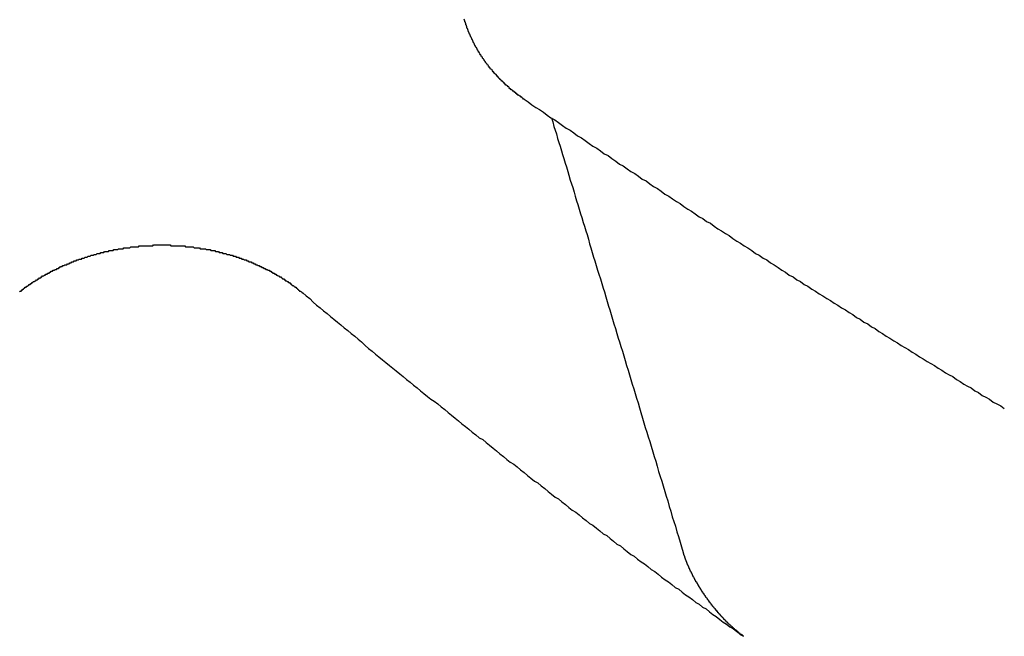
# Model space of a CAD drawing. Extents: x 1107 to 4046, y 937 to 3355.
# Tile 573 of 656: x 2183.443 to 2184.49, y 2684.057 to 2684.713. Entities that reach past the tile are written whole.
import ezdxf

# ---------------------------------------------------------------- set-up
doc = ezdxf.new("R2010")
doc.units = 0
doc.layers.add('KF_VIDA_L___C_REAR', color=7, linetype='CONTINUOUS')

# ---------------------------------------------------------------- blocks, each defined once
blk = doc.blocks.new('KF_VIDA_L___C_REAR')
at = {"layer": 'KF_VIDA_L___C_REAR'}
for points in [[(-2.99973, 995.415, 0), (-3.00042, 995.415, 0), (-3.0011, 995.416, 0), (-3.00178, 995.416, 0), (-3.00245, 995.417, 0), (-3.00313, 995.417, 0), (-3.0038, 995.418, 0), (-3.00448, 995.418, 0), (-3.00515, 995.419, 0), (-3.00582, 995.419, 0), (-3.00648, 995.42, 0), (-3.00715, 995.42, 0), (-3.00781, 995.421, 0), (-3.00847, 995.421, 0), (-3.00913, 995.422, 0), (-3.00978, 995.422, 0), (-3.01044, 995.423, 0), (-3.01109, 995.423, 0), (-3.01174, 995.424, 0), (-3.01239, 995.424, 0), (-3.01303, 995.425, 0), (-3.01367, 995.425, 0), (-3.01431, 995.426, 0), (-3.01495, 995.426, 0), (-3.01559, 995.427, 0), (-3.01622, 995.428, 0), (-3.01685, 995.428, 0), (-3.01748, 995.429, 0), (-3.0181, 995.429, 0), (-3.01873, 995.43, 0), (-3.01935, 995.43, 0), (-3.01996, 995.431, 0), (-3.02058, 995.432, 0), (-3.02119, 995.432, 0), (-3.0218, 995.433, 0), (-3.02241, 995.433, 0), (-3.02301, 995.434, 0), (-3.02361, 995.434, 0), (-3.02421, 995.435, 0), (-3.02481, 995.436, 0), (-3.0254, 995.436, 0), (-3.02599, 995.437, 0), (-3.02658, 995.437, 0), (-3.02716, 995.438, 0), (-3.02774, 995.439, 0), (-3.02832, 995.439, 0), (-3.02889, 995.44, 0), (-3.02946, 995.441, 0), (-3.03003, 995.441, 0), (-3.0306, 995.442, 0), (-3.03116, 995.442, 0), (-3.03172, 995.443, 0), (-3.03227, 995.444, 0), (-3.03283, 995.444, 0), (-3.03337, 995.445, 0), (-3.03392, 995.446, 0), (-3.03446, 995.446, 0), (-3.035, 995.447, 0), (-3.03554, 995.447, 0), (-3.03607, 995.448, 0), (-3.0366, 995.449, 0), (-3.03712, 995.449, 0), (-3.03764, 995.45, 0), (-3.03816, 995.451, 0), (-3.03867, 995.451, 0), (-3.03918, 995.452, 0), (-3.03969, 995.453, 0), (-3.04019, 995.453, 0), (-3.04069, 995.454, 0), (-3.04119, 995.455, 0), (-3.04168, 995.455, 0), (-3.04216, 995.456, 0), (-3.04265, 995.457, 0), (-3.04313, 995.458, 0), (-3.0436, 995.458, 0), (-3.04408, 995.459, 0), (-3.04454, 995.46, 0), (-3.04501, 995.46, 0), (-3.04547, 995.461, 0), (-3.04592, 995.462, 0), (-3.04638, 995.462, 0), (-3.04682, 995.463, 0), (-3.04727, 995.464, 0), (-3.0477, 995.465, 0), (-3.04814, 995.465, 0), (-3.04857, 995.466, 0), (-3.049, 995.467, 0), (-3.04942, 995.467, 0), (-3.04984, 995.468, 0), (-3.05025, 995.469, 0), (-3.05066, 995.47, 0), (-3.05106, 995.47, 0), (-3.05146, 995.471, 0), (-3.05186, 995.472, 0), (-3.05225, 995.472, 0), (-3.05264, 995.473, 0), (-3.05302, 995.474, 0), (-3.0534, 995.475, 0), (-3.05378, 995.475, 0), (-3.05415, 995.476, 0), (-3.05451, 995.477, 0), (-3.05487, 995.478, 0), (-3.05523, 995.478, 0), (-3.05558, 995.479, 0), (-3.05593, 995.48, 0), (-3.05628, 995.481, 0), (-3.05662, 995.481, 0), (-3.05695, 995.482, 0), (-3.05728, 995.483, 0), (-3.05761, 995.484, 0), (-3.05793, 995.484, 0), (-3.05825, 995.485, 0), (-3.05857, 995.486, 0), (-3.05887, 995.487, 0), (-3.05918, 995.487, 0), (-3.05948, 995.488, 0), (-3.05978, 995.489, 0), (-3.06007, 995.49, 0), (-3.06036, 995.49, 0), (-3.06064, 995.491, 0), (-3.06092, 995.492, 0), (-3.0612, 995.493, 0), (-3.06147, 995.494, 0), (-3.06173, 995.494, 0), (-3.06199, 995.495, 0), (-3.06225, 995.496, 0), (-3.0625, 995.497, 0), (-3.06275, 995.497, 0), (-3.063, 995.498, 0), (-3.06324, 995.499, 0), (-3.06347, 995.5, 0)], [(-2.99973, 995.415, 0), (-2.99567, 995.412, 0), (-2.99161, 995.409, 0), (-2.98755, 995.406, 0), (-2.98349, 995.404, 0), (-2.97943, 995.401, 0), (-2.97538, 995.398, 0), (-2.97132, 995.395, 0), (-2.96727, 995.393, 0), (-2.96321, 995.39, 0), (-2.95916, 995.387, 0), (-2.95511, 995.384, 0), (-2.95106, 995.382, 0), (-2.94701, 995.379, 0), (-2.94296, 995.376, 0), (-2.93891, 995.374, 0), (-2.93486, 995.371, 0), (-2.93082, 995.368, 0), (-2.92677, 995.365, 0), (-2.92273, 995.363, 0), (-2.91869, 995.36, 0), (-2.91465, 995.357, 0), (-2.91061, 995.355, 0), (-2.90657, 995.352, 0), (-2.90253, 995.349, 0), (-2.89849, 995.346, 0), (-2.89446, 995.344, 0), (-2.89042, 995.341, 0), (-2.88639, 995.338, 0), (-2.88236, 995.336, 0), (-2.87832, 995.333, 0), (-2.87429, 995.33, 0), (-2.87026, 995.328, 0), (-2.86624, 995.325, 0), (-2.86221, 995.322, 0), (-2.85818, 995.32, 0), (-2.85416, 995.317, 0), (-2.85014, 995.314, 0), (-2.84611, 995.312, 0), (-2.84209, 995.309, 0), (-2.83807, 995.306, 0), (-2.83405, 995.304, 0), (-2.83004, 995.301, 0), (-2.82602, 995.298, 0), (-2.822, 995.296, 0), (-2.81799, 995.293, 0), (-2.81398, 995.29, 0), (-2.80997, 995.288, 0), (-2.80596, 995.285, 0), (-2.80195, 995.283, 0), (-2.79794, 995.28, 0), (-2.79393, 995.277, 0), (-2.78993, 995.275, 0), (-2.78592, 995.272, 0), (-2.78192, 995.27, 0), (-2.77792, 995.267, 0), (-2.77392, 995.264, 0), (-2.76992, 995.262, 0), (-2.76592, 995.259, 0), (-2.76192, 995.257, 0), (-2.75793, 995.254, 0), (-2.75393, 995.251, 0), (-2.74994, 995.249, 0), (-2.74595, 995.246, 0), (-2.74196, 995.244, 0), (-2.73797, 995.241, 0), (-2.73398, 995.239, 0), (-2.72999, 995.236, 0), (-2.72601, 995.233, 0), (-2.72203, 995.231, 0), (-2.71804, 995.228, 0), (-2.71406, 995.226, 0), (-2.71008, 995.223, 0), (-2.7061, 995.221, 0), (-2.70213, 995.218, 0), (-2.69815, 995.216, 0), (-2.69417, 995.213, 0), (-2.6902, 995.211, 0), (-2.68623, 995.208, 0), (-2.68226, 995.206, 0), (-2.67829, 995.203, 0), (-2.67432, 995.201, 0), (-2.67036, 995.198, 0), (-2.66639, 995.196, 0), (-2.66243, 995.193, 0), (-2.65846, 995.191, 0), (-2.6545, 995.188, 0), (-2.65054, 995.186, 0), (-2.64659, 995.183, 0), (-2.64263, 995.181, 0), (-2.63867, 995.178, 0), (-2.63472, 995.176, 0), (-2.63077, 995.173, 0), (-2.62682, 995.171, 0), (-2.62287, 995.168, 0), (-2.61892, 995.166, 0), (-2.61497, 995.163, 0), (-2.61103, 995.161, 0), (-2.60708, 995.158, 0), (-2.60314, 995.156, 0), (-2.5992, 995.153, 0), (-2.59526, 995.151, 0), (-2.59132, 995.149, 0), (-2.58739, 995.146, 0), (-2.58345, 995.144, 0), (-2.57952, 995.141, 0), (-2.57559, 995.139, 0), (-2.57165, 995.136, 0), (-2.56773, 995.134, 0), (-2.5638, 995.132, 0), (-2.55987, 995.129, 0), (-2.55595, 995.127, 0), (-2.55202, 995.124, 0), (-2.5481, 995.122, 0), (-2.54418, 995.12, 0), (-2.54026, 995.117, 0), (-2.53635, 995.115, 0), (-2.53243, 995.112, 0), (-2.52852, 995.11, 0), (-2.52461, 995.108, 0), (-2.5207, 995.105, 0), (-2.51679, 995.103, 0), (-2.51288, 995.1, 0), (-2.50897, 995.098, 0), (-2.50507, 995.096, 0), (-2.50116, 995.093, 0), (-2.49726, 995.091, 0), (-2.49336, 995.089, 0), (-2.48947, 995.086, 0)], [(-2.97081, 995.395, 0), (-2.9695, 995.391, 0), (-2.96819, 995.386, 0), (-2.96688, 995.382, 0), (-2.96557, 995.378, 0), (-2.96425, 995.373, 0), (-2.96293, 995.369, 0), (-2.9616, 995.365, 0), (-2.96027, 995.36, 0), (-2.95894, 995.356, 0), (-2.95761, 995.352, 0), (-2.95627, 995.347, 0), (-2.95493, 995.343, 0), (-2.95358, 995.338, 0), (-2.95224, 995.334, 0), (-2.95089, 995.329, 0), (-2.94953, 995.325, 0), (-2.94817, 995.321, 0), (-2.94681, 995.316, 0), (-2.94545, 995.312, 0), (-2.94408, 995.307, 0), (-2.94271, 995.303, 0), (-2.94133, 995.298, 0), (-2.93996, 995.293, 0), (-2.93857, 995.289, 0), (-2.93719, 995.284, 0), (-2.9358, 995.28, 0), (-2.93441, 995.275, 0), (-2.93301, 995.271, 0), (-2.93161, 995.266, 0), (-2.93021, 995.261, 0), (-2.9288, 995.257, 0), (-2.9274, 995.252, 0), (-2.92598, 995.247, 0), (-2.92457, 995.243, 0), (-2.92314, 995.238, 0), (-2.92172, 995.233, 0), (-2.92029, 995.229, 0), (-2.91886, 995.224, 0), (-2.91743, 995.219, 0), (-2.91599, 995.214, 0), (-2.91455, 995.21, 0), (-2.9131, 995.205, 0), (-2.91165, 995.2, 0), (-2.9102, 995.195, 0), (-2.90874, 995.191, 0), (-2.90728, 995.186, 0), (-2.90582, 995.181, 0), (-2.90435, 995.176, 0), (-2.90287, 995.171, 0), (-2.9014, 995.166, 0), (-2.89992, 995.161, 0), (-2.89844, 995.157, 0), (-2.89695, 995.152, 0), (-2.89546, 995.147, 0), (-2.89396, 995.142, 0), (-2.89246, 995.137, 0), (-2.89096, 995.132, 0), (-2.88945, 995.127, 0), (-2.88794, 995.122, 0), (-2.88643, 995.117, 0), (-2.88491, 995.112, 0), (-2.88339, 995.107, 0), (-2.88186, 995.102, 0), (-2.88033, 995.097, 0), (-2.87879, 995.092, 0), (-2.87725, 995.087, 0), (-2.87571, 995.082, 0), (-2.87416, 995.076, 0), (-2.87261, 995.071, 0), (-2.87106, 995.066, 0), (-2.8695, 995.061, 0), (-2.86793, 995.056, 0), (-2.86637, 995.051, 0), (-2.8648, 995.046, 0), (-2.86322, 995.04, 0), (-2.86164, 995.035, 0), (-2.86005, 995.03, 0), (-2.85847, 995.025, 0), (-2.85687, 995.019, 0), (-2.85527, 995.014, 0), (-2.85367, 995.009, 0), (-2.85207, 995.004, 0), (-2.85046, 994.998, 0), (-2.84884, 994.993, 0), (-2.84722, 994.988, 0), (-2.8456, 994.982, 0), (-2.84397, 994.977, 0), (-2.84234, 994.971, 0), (-2.8407, 994.966, 0), (-2.83906, 994.961, 0), (-2.83742, 994.955, 0), (-2.83576, 994.95, 0), (-2.83411, 994.944, 0), (-2.83245, 994.939, 0), (-2.83079, 994.933, 0)], [(-3.53621, 995.21, 0), (-3.53563, 995.211, 0), (-3.53505, 995.211, 0), (-3.53447, 995.211, 0), (-3.53388, 995.212, 0), (-3.53329, 995.212, 0), (-3.5327, 995.213, 0), (-3.5321, 995.213, 0), (-3.5315, 995.214, 0), (-3.5309, 995.214, 0), (-3.5303, 995.215, 0), (-3.52969, 995.215, 0), (-3.52908, 995.215, 0), (-3.52847, 995.216, 0), (-3.52785, 995.216, 0), (-3.52723, 995.217, 0), (-3.52661, 995.217, 0), (-3.52599, 995.218, 0), (-3.52536, 995.218, 0), (-3.52474, 995.218, 0), (-3.5241, 995.219, 0), (-3.52347, 995.219, 0), (-3.52283, 995.22, 0), (-3.52219, 995.22, 0), (-3.52155, 995.221, 0), (-3.52091, 995.221, 0), (-3.52026, 995.221, 0), (-3.51961, 995.222, 0), (-3.51896, 995.222, 0), (-3.51831, 995.223, 0), (-3.51765, 995.223, 0), (-3.51699, 995.223, 0), (-3.51633, 995.224, 0), (-3.51567, 995.224, 0), (-3.515, 995.225, 0), (-3.51433, 995.225, 0), (-3.51366, 995.225, 0), (-3.51299, 995.226, 0), (-3.51231, 995.226, 0), (-3.51163, 995.227, 0), (-3.51095, 995.227, 0), (-3.51027, 995.227, 0), (-3.50958, 995.228, 0), (-3.5089, 995.228, 0), (-3.50821, 995.229, 0), (-3.50752, 995.229, 0), (-3.50682, 995.229, 0), (-3.50613, 995.23, 0), (-3.50543, 995.23, 0), (-3.50473, 995.23, 0), (-3.50403, 995.231, 0), (-3.50332, 995.231, 0), (-3.50261, 995.232, 0), (-3.50191, 995.232, 0), (-3.5012, 995.232, 0), (-3.50048, 995.233, 0), (-3.49977, 995.233, 0), (-3.49905, 995.233, 0), (-3.49833, 995.234, 0), (-3.49761, 995.234, 0), (-3.49689, 995.234, 0), (-3.49616, 995.235, 0), (-3.49544, 995.235, 0), (-3.49471, 995.235, 0), (-3.49398, 995.236, 0), (-3.49325, 995.236, 0), (-3.49251, 995.237, 0), (-3.49177, 995.237, 0), (-3.49104, 995.237, 0), (-3.4903, 995.238, 0), (-3.48956, 995.238, 0), (-3.48881, 995.238, 0), (-3.48807, 995.239, 0), (-3.48732, 995.239, 0), (-3.48657, 995.239, 0), (-3.48582, 995.239, 0), (-3.48507, 995.24, 0), (-3.48432, 995.24, 0), (-3.48356, 995.24, 0), (-3.4828, 995.241, 0), (-3.48205, 995.241, 0), (-3.48129, 995.241, 0), (-3.48052, 995.242, 0), (-3.47976, 995.242, 0), (-3.479, 995.242, 0), (-3.47823, 995.243, 0), (-3.47746, 995.243, 0), (-3.47669, 995.243, 0), (-3.47592, 995.243, 0), (-3.47515, 995.244, 0), (-3.47437, 995.244, 0), (-3.4736, 995.244, 0), (-3.47282, 995.245, 0), (-3.47204, 995.245, 0), (-3.47126, 995.245, 0), (-3.47048, 995.245, 0), (-3.4697, 995.246, 0), (-3.46892, 995.246, 0), (-3.46813, 995.246, 0), (-3.46735, 995.246, 0), (-3.46656, 995.247, 0), (-3.46577, 995.247, 0), (-3.46498, 995.247, 0), (-3.46419, 995.247, 0), (-3.4634, 995.248, 0), (-3.4626, 995.248, 0), (-3.46181, 995.248, 0), (-3.46101, 995.248, 0), (-3.46022, 995.249, 0), (-3.45942, 995.249, 0), (-3.45862, 995.249, 0), (-3.45782, 995.249, 0), (-3.45702, 995.25, 0), (-3.45622, 995.25, 0), (-3.45542, 995.25, 0), (-3.45461, 995.25, 0), (-3.45381, 995.251, 0), (-3.453, 995.251, 0), (-3.4522, 995.251, 0), (-3.45139, 995.251, 0), (-3.45059, 995.251, 0), (-3.44978, 995.252, 0), (-3.44897, 995.252, 0), (-3.44816, 995.252, 0), (-3.44735, 995.252, 0), (-3.44654, 995.252, 0), (-3.44573, 995.253, 0), (-3.44492, 995.253, 0), (-3.4441, 995.253, 0), (-3.44329, 995.253, 0), (-3.44248, 995.253, 0), (-3.44166, 995.253, 0), (-3.44085, 995.254, 0), (-3.44004, 995.254, 0), (-3.43922, 995.254, 0), (-3.4384, 995.254, 0), (-3.43759, 995.254, 0), (-3.43677, 995.254, 0), (-3.43596, 995.255, 0), (-3.43514, 995.255, 0), (-3.43432, 995.255, 0), (-3.43351, 995.255, 0), (-3.43269, 995.255, 0), (-3.43187, 995.255, 0), (-3.43105, 995.256, 0), (-3.43024, 995.256, 0), (-3.42942, 995.256, 0), (-3.4286, 995.256, 0), (-3.42778, 995.256, 0), (-3.42696, 995.256, 0), (-3.42615, 995.256, 0), (-3.42533, 995.257, 0), (-3.42451, 995.257, 0), (-3.42369, 995.257, 0), (-3.42287, 995.257, 0), (-3.42206, 995.257, 0), (-3.42124, 995.257, 0), (-3.42042, 995.257, 0), (-3.41961, 995.257, 0), (-3.41879, 995.257, 0), (-3.41797, 995.258, 0), (-3.41716, 995.258, 0), (-3.41634, 995.258, 0), (-3.41552, 995.258, 0), (-3.41471, 995.258, 0), (-3.41389, 995.258, 0), (-3.41308, 995.258, 0), (-3.41226, 995.258, 0), (-3.41145, 995.258, 0), (-3.41064, 995.258, 0), (-3.40983, 995.258, 0), (-3.40901, 995.259, 0), (-3.4082, 995.259, 0), (-3.40739, 995.259, 0), (-3.40658, 995.259, 0), (-3.40577, 995.259, 0), (-3.40496, 995.259, 0), (-3.40415, 995.259, 0), (-3.40334, 995.259, 0), (-3.40254, 995.259, 0), (-3.40173, 995.259, 0), (-3.40093, 995.259, 0), (-3.40012, 995.259, 0), (-3.39932, 995.259, 0), (-3.39851, 995.259, 0), (-3.39771, 995.259, 0), (-3.39691, 995.259, 0), (-3.39611, 995.259, 0), (-3.39531, 995.259, 0), (-3.39451, 995.259, 0), (-3.39371, 995.26, 0), (-3.39292, 995.26, 0), (-3.39212, 995.26, 0), (-3.39133, 995.26, 0), (-3.39053, 995.26, 0), (-3.38973, 995.26, 0), (-3.38893, 995.26, 0), (-3.38813, 995.26, 0), (-3.38733, 995.26, 0), (-3.38653, 995.26, 0), (-3.38573, 995.26, 0), (-3.38493, 995.26, 0), (-3.38412, 995.26, 0), (-3.38332, 995.26, 0), (-3.38251, 995.26, 0), (-3.3817, 995.26, 0), (-3.3809, 995.26, 0), (-3.38009, 995.26, 0), (-3.37928, 995.26, 0), (-3.37847, 995.26, 0), (-3.37766, 995.26, 0), (-3.37685, 995.26, 0), (-3.37604, 995.26, 0), (-3.37522, 995.259, 0), (-3.37441, 995.259, 0), (-3.3736, 995.259, 0), (-3.37279, 995.259, 0), (-3.37197, 995.259, 0), (-3.37116, 995.259, 0), (-3.37034, 995.259, 0), (-3.36953, 995.259, 0), (-3.36871, 995.259, 0), (-3.36789, 995.259, 0), (-3.36708, 995.259, 0), (-3.36626, 995.259, 0), (-3.36544, 995.259, 0), (-3.36463, 995.259, 0), (-3.36381, 995.259, 0), (-3.36299, 995.259, 0), (-3.36217, 995.259, 0), (-3.36135, 995.259, 0), (-3.36054, 995.259, 0), (-3.35972, 995.258, 0), (-3.3589, 995.258, 0), (-3.35808, 995.258, 0), (-3.35726, 995.258, 0), (-3.35644, 995.258, 0), (-3.35562, 995.258, 0), (-3.35481, 995.258, 0), (-3.35399, 995.258, 0), (-3.35317, 995.258, 0), (-3.35235, 995.258, 0), (-3.35153, 995.258, 0), (-3.35071, 995.257, 0), (-3.3499, 995.257, 0), (-3.34908, 995.257, 0), (-3.34826, 995.257, 0), (-3.34744, 995.257, 0), (-3.34663, 995.257, 0), (-3.34581, 995.257, 0), (-3.34499, 995.257, 0), (-3.34418, 995.256, 0), (-3.34336, 995.256, 0), (-3.34255, 995.256, 0), (-3.34173, 995.256, 0), (-3.34092, 995.256, 0), (-3.3401, 995.256, 0), (-3.33929, 995.256, 0), (-3.33848, 995.256, 0), (-3.33767, 995.255, 0), (-3.33685, 995.255, 0), (-3.33604, 995.255, 0), (-3.33523, 995.255, 0), (-3.33442, 995.255, 0), (-3.33361, 995.255, 0), (-3.33281, 995.254, 0), (-3.332, 995.254, 0), (-3.33119, 995.254, 0), (-3.33038, 995.254, 0), (-3.32958, 995.254, 0), (-3.32877, 995.254, 0), (-3.32797, 995.253, 0), (-3.32717, 995.253, 0), (-3.32637, 995.253, 0), (-3.32556, 995.253, 0), (-3.32476, 995.253, 0), (-3.32396, 995.252, 0), (-3.32317, 995.252, 0), (-3.32237, 995.252, 0), (-3.32157, 995.252, 0), (-3.32078, 995.252, 0), (-3.31998, 995.251, 0), (-3.31919, 995.251, 0), (-3.3184, 995.251, 0), (-3.31761, 995.251, 0), (-3.31682, 995.251, 0), (-3.31603, 995.25, 0), (-3.31524, 995.25, 0), (-3.31446, 995.25, 0), (-3.31367, 995.25, 0), (-3.31289, 995.25, 0), (-3.31211, 995.249, 0), (-3.31133, 995.249, 0), (-3.31055, 995.249, 0), (-3.30977, 995.249, 0), (-3.30899, 995.248, 0), (-3.30822, 995.248, 0), (-3.30744, 995.248, 0), (-3.30667, 995.248, 0), (-3.3059, 995.247, 0), (-3.30513, 995.247, 0), (-3.30436, 995.247, 0), (-3.3036, 995.247, 0), (-3.30283, 995.246, 0), (-3.30207, 995.246, 0), (-3.30131, 995.246, 0), (-3.30055, 995.246, 0), (-3.29979, 995.245, 0), (-3.29903, 995.245, 0), (-3.29828, 995.245, 0), (-3.29753, 995.244, 0), (-3.29677, 995.244, 0), (-3.29602, 995.244, 0), (-3.29528, 995.244, 0), (-3.29453, 995.243, 0), (-3.29378, 995.243, 0), (-3.29304, 995.243, 0), (-3.2923, 995.242, 0), (-3.29156, 995.242, 0), (-3.29082, 995.242, 0), (-3.29009, 995.242, 0), (-3.28935, 995.241, 0), (-3.28862, 995.241, 0), (-3.28789, 995.241, 0), (-3.28716, 995.24, 0), (-3.28643, 995.24, 0), (-3.28571, 995.24, 0), (-3.28498, 995.239, 0), (-3.28426, 995.239, 0), (-3.28354, 995.239, 0), (-3.28283, 995.238, 0), (-3.28211, 995.238, 0), (-3.2814, 995.238, 0), (-3.28069, 995.237, 0), (-3.27998, 995.237, 0), (-3.27927, 995.237, 0), (-3.27857, 995.236, 0), (-3.27787, 995.236, 0), (-3.27716, 995.236, 0), (-3.27647, 995.235, 0), (-3.27577, 995.235, 0), (-3.27508, 995.235, 0), (-3.27438, 995.234, 0), (-3.27369, 995.234, 0), (-3.27301, 995.234, 0), (-3.27232, 995.233, 0), (-3.27164, 995.233, 0), (-3.27096, 995.233, 0), (-3.27028, 995.232, 0), (-3.2696, 995.232, 0), (-3.26893, 995.232, 0), (-3.26826, 995.231, 0), (-3.26759, 995.231, 0), (-3.26692, 995.23, 0), (-3.26625, 995.23, 0), (-3.26559, 995.23, 0), (-3.26493, 995.229, 0), (-3.26428, 995.229, 0), (-3.26362, 995.229, 0), (-3.26297, 995.228, 0), (-3.26232, 995.228, 0), (-3.26167, 995.227, 0), (-3.26103, 995.227, 0), (-3.26038, 995.227, 0), (-3.25974, 995.226, 0), (-3.25911, 995.226, 0), (-3.25847, 995.226, 0), (-3.25784, 995.225, 0), (-3.25721, 995.225, 0), (-3.25658, 995.224, 0), (-3.25596, 995.224, 0), (-3.25534, 995.224, 0), (-3.25472, 995.223, 0), (-3.2541, 995.223, 0), (-3.25349, 995.222, 0), (-3.25288, 995.222, 0), (-3.25227, 995.222, 0), (-3.25166, 995.221, 0), (-3.25106, 995.221, 0), (-3.25046, 995.22, 0), (-3.24986, 995.22, 0), (-3.24927, 995.22, 0), (-3.24868, 995.219, 0), (-3.24809, 995.219, 0), (-3.2475, 995.218, 0), (-3.24692, 995.218, 0), (-3.24634, 995.217, 0), (-3.24576, 995.217, 0), (-3.24519, 995.217, 0), (-3.24462, 995.216, 0), (-3.24405, 995.216, 0), (-3.24348, 995.215, 0), (-3.24292, 995.215, 0), (-3.24235, 995.215, 0), (-3.24179, 995.214, 0), (-3.24123, 995.214, 0), (-3.24067, 995.213, 0), (-3.24011, 995.213, 0), (-3.23956, 995.212, 0), (-3.239, 995.212, 0), (-3.23845, 995.211, 0), (-3.2379, 995.211, 0), (-3.23735, 995.211, 0), (-3.2368, 995.21, 0), (-3.23625, 995.21, 0), (-3.23571, 995.209, 0), (-3.23516, 995.209, 0)], [(-3.23516, 995.209, 0), (-3.23148, 995.206, 0), (-3.2278, 995.203, 0), (-3.22411, 995.199, 0), (-3.22043, 995.196, 0), (-3.21675, 995.193, 0), (-3.21306, 995.19, 0), (-3.20938, 995.187, 0), (-3.2057, 995.184, 0), (-3.20202, 995.181, 0), (-3.19833, 995.178, 0), (-3.19465, 995.175, 0), (-3.19097, 995.172, 0), (-3.18729, 995.169, 0), (-3.18361, 995.166, 0), (-3.17993, 995.163, 0), (-3.17625, 995.16, 0), (-3.17256, 995.157, 0), (-3.16888, 995.153, 0), (-3.1652, 995.15, 0), (-3.16152, 995.147, 0), (-3.15784, 995.144, 0), (-3.15417, 995.141, 0), (-3.15049, 995.138, 0), (-3.14681, 995.135, 0), (-3.14313, 995.132, 0), (-3.13945, 995.129, 0), (-3.13577, 995.126, 0), (-3.13209, 995.123, 0), (-3.12842, 995.12, 0), (-3.12474, 995.117, 0), (-3.12106, 995.114, 0), (-3.11739, 995.111, 0), (-3.11371, 995.108, 0), (-3.11003, 995.105, 0), (-3.10636, 995.102, 0), (-3.10268, 995.099, 0), (-3.09901, 995.096, 0), (-3.09533, 995.094, 0), (-3.09166, 995.091, 0), (-3.08799, 995.088, 0), (-3.08431, 995.085, 0), (-3.08064, 995.082, 0), (-3.07697, 995.079, 0), (-3.07329, 995.076, 0), (-3.06962, 995.073, 0), (-3.06595, 995.07, 0), (-3.06228, 995.067, 0), (-3.05861, 995.064, 0), (-3.05494, 995.061, 0), (-3.05127, 995.058, 0), (-3.0476, 995.055, 0), (-3.04393, 995.053, 0), (-3.04026, 995.05, 0), (-3.03659, 995.047, 0), (-3.03292, 995.044, 0), (-3.02925, 995.041, 0), (-3.02559, 995.038, 0), (-3.02192, 995.035, 0), (-3.01825, 995.032, 0), (-3.01459, 995.029, 0), (-3.01092, 995.027, 0), (-3.00726, 995.024, 0), (-3.00359, 995.021, 0), (-2.99993, 995.018, 0), (-2.99626, 995.015, 0), (-2.9926, 995.012, 0), (-2.98894, 995.009, 0), (-2.98527, 995.007, 0), (-2.98161, 995.004, 0), (-2.97795, 995.001, 0), (-2.97429, 994.998, 0), (-2.97063, 994.995, 0), (-2.96697, 994.992, 0), (-2.96331, 994.99, 0), (-2.95965, 994.987, 0), (-2.95599, 994.984, 0), (-2.95233, 994.981, 0), (-2.94868, 994.978, 0), (-2.94502, 994.976, 0), (-2.94136, 994.973, 0), (-2.93771, 994.97, 0), (-2.93405, 994.967, 0), (-2.9304, 994.964, 0), (-2.92674, 994.962, 0), (-2.92309, 994.959, 0), (-2.91943, 994.956, 0), (-2.91578, 994.953, 0), (-2.91213, 994.951, 0), (-2.90848, 994.948, 0), (-2.90483, 994.945, 0), (-2.90118, 994.942, 0), (-2.89753, 994.94, 0), (-2.89388, 994.937, 0), (-2.89023, 994.934, 0), (-2.88658, 994.931, 0), (-2.88293, 994.929, 0), (-2.87929, 994.926, 0), (-2.87564, 994.923, 0), (-2.87199, 994.921, 0), (-2.86835, 994.918, 0), (-2.8647, 994.915, 0), (-2.86106, 994.913, 0), (-2.85742, 994.91, 0), (-2.85377, 994.907, 0), (-2.85013, 994.904, 0), (-2.84649, 994.902, 0), (-2.84285, 994.899, 0), (-2.83921, 994.896, 0), (-2.83557, 994.894, 0), (-2.83193, 994.891, 0), (-2.82829, 994.888, 0), (-2.82465, 994.886, 0), (-2.82102, 994.883, 0), (-2.81738, 994.88, 0), (-2.81375, 994.878, 0), (-2.81011, 994.875, 0), (-2.80648, 994.873, 0), (-2.80284, 994.87, 0), (-2.79921, 994.867, 0), (-2.79558, 994.865, 0), (-2.79195, 994.862, 0), (-2.78832, 994.859, 0), (-2.78469, 994.857, 0), (-2.78106, 994.854, 0), (-2.77743, 994.852, 0), (-2.7738, 994.849, 0), (-2.77017, 994.846, 0), (-2.76655, 994.844, 0)], [(-2.76655, 994.844, 0), (-2.7668, 994.844, 0), (-2.76705, 994.844, 0), (-2.7673, 994.844, 0), (-2.76755, 994.845, 0), (-2.7678, 994.845, 0), (-2.76805, 994.845, 0), (-2.76831, 994.845, 0), (-2.76856, 994.845, 0), (-2.76881, 994.846, 0), (-2.76907, 994.846, 0), (-2.76932, 994.846, 0), (-2.76957, 994.846, 0), (-2.76983, 994.846, 0), (-2.77008, 994.846, 0), (-2.77034, 994.847, 0), (-2.7706, 994.847, 0), (-2.77085, 994.847, 0), (-2.77111, 994.847, 0), (-2.77136, 994.847, 0), (-2.77162, 994.848, 0), (-2.77188, 994.848, 0), (-2.77213, 994.848, 0), (-2.77239, 994.848, 0), (-2.77264, 994.849, 0), (-2.7729, 994.849, 0), (-2.77316, 994.849, 0), (-2.77341, 994.849, 0), (-2.77367, 994.849, 0), (-2.77393, 994.85, 0), (-2.77418, 994.85, 0), (-2.77444, 994.85, 0), (-2.77469, 994.85, 0), (-2.77495, 994.85, 0), (-2.7752, 994.851, 0), (-2.77546, 994.851, 0), (-2.77571, 994.851, 0), (-2.77597, 994.851, 0), (-2.77622, 994.852, 0), (-2.77647, 994.852, 0), (-2.77673, 994.852, 0), (-2.77698, 994.852, 0), (-2.77723, 994.852, 0), (-2.77748, 994.853, 0), (-2.77773, 994.853, 0), (-2.77799, 994.853, 0), (-2.77824, 994.853, 0), (-2.77848, 994.854, 0), (-2.77873, 994.854, 0), (-2.77898, 994.854, 0), (-2.77923, 994.854, 0), (-2.77948, 994.854, 0), (-2.77972, 994.855, 0), (-2.77997, 994.855, 0), (-2.78021, 994.855, 0), (-2.78046, 994.855, 0), (-2.7807, 994.856, 0), (-2.78094, 994.856, 0), (-2.78118, 994.856, 0), (-2.78142, 994.856, 0), (-2.78166, 994.856, 0), (-2.7819, 994.857, 0), (-2.78214, 994.857, 0), (-2.78238, 994.857, 0), (-2.78261, 994.857, 0), (-2.78285, 994.858, 0), (-2.78308, 994.858, 0), (-2.78332, 994.858, 0), (-2.78356, 994.858, 0), (-2.78379, 994.859, 0), (-2.78403, 994.859, 0), (-2.78427, 994.859, 0), (-2.78451, 994.859, 0), (-2.78475, 994.859, 0), (-2.78499, 994.86, 0), (-2.78524, 994.86, 0), (-2.78548, 994.86, 0), (-2.78572, 994.86, 0), (-2.78596, 994.861, 0), (-2.78621, 994.861, 0), (-2.78645, 994.861, 0), (-2.7867, 994.861, 0), (-2.78694, 994.862, 0), (-2.78719, 994.862, 0), (-2.78743, 994.862, 0), (-2.78768, 994.863, 0), (-2.78792, 994.863, 0), (-2.78817, 994.863, 0), (-2.78842, 994.863, 0), (-2.78867, 994.864, 0), (-2.78891, 994.864, 0), (-2.78916, 994.864, 0), (-2.78941, 994.864, 0), (-2.78966, 994.865, 0), (-2.7899, 994.865, 0), (-2.79015, 994.865, 0), (-2.7904, 994.865, 0), (-2.79065, 994.866, 0), (-2.79089, 994.866, 0), (-2.79114, 994.866, 0), (-2.79139, 994.867, 0), (-2.79164, 994.867, 0), (-2.79189, 994.867, 0), (-2.79213, 994.867, 0), (-2.79238, 994.868, 0), (-2.79263, 994.868, 0), (-2.79288, 994.868, 0), (-2.79312, 994.869, 0), (-2.79337, 994.869, 0), (-2.79362, 994.869, 0), (-2.79386, 994.869, 0), (-2.79411, 994.87, 0), (-2.79435, 994.87, 0), (-2.7946, 994.87, 0), (-2.79484, 994.871, 0), (-2.79509, 994.871, 0), (-2.79533, 994.871, 0), (-2.79558, 994.871, 0), (-2.79582, 994.872, 0), (-2.79606, 994.872, 0), (-2.7963, 994.872, 0), (-2.79655, 994.873, 0), (-2.79679, 994.873, 0), (-2.79703, 994.873, 0), (-2.79727, 994.873, 0), (-2.79751, 994.874, 0), (-2.79774, 994.874, 0), (-2.79798, 994.874, 0), (-2.79822, 994.875, 0), (-2.79845, 994.875, 0), (-2.79869, 994.875, 0), (-2.79892, 994.875, 0), (-2.79916, 994.876, 0), (-2.79939, 994.876, 0), (-2.79962, 994.876, 0), (-2.79986, 994.877, 0), (-2.80009, 994.877, 0), (-2.80031, 994.877, 0), (-2.80054, 994.877, 0), (-2.80077, 994.878, 0), (-2.801, 994.878, 0), (-2.80122, 994.878, 0), (-2.80145, 994.879, 0), (-2.80167, 994.879, 0), (-2.80189, 994.879, 0), (-2.80211, 994.88, 0), (-2.80233, 994.88, 0), (-2.80255, 994.88, 0), (-2.80277, 994.88, 0), (-2.80299, 994.881, 0), (-2.8032, 994.881, 0), (-2.80342, 994.881, 0), (-2.80363, 994.882, 0), (-2.80384, 994.882, 0), (-2.80405, 994.882, 0), (-2.80426, 994.882, 0), (-2.80447, 994.883, 0), (-2.80467, 994.883, 0), (-2.80488, 994.883, 0), (-2.80509, 994.884, 0), (-2.8053, 994.884, 0), (-2.80551, 994.884, 0), (-2.80572, 994.884, 0), (-2.80593, 994.885, 0), (-2.80614, 994.885, 0), (-2.80635, 994.885, 0), (-2.80656, 994.886, 0), (-2.80676, 994.886, 0), (-2.80697, 994.886, 0), (-2.80718, 994.887, 0), (-2.80739, 994.887, 0), (-2.8076, 994.887, 0), (-2.80781, 994.887, 0), (-2.80802, 994.888, 0), (-2.80823, 994.888, 0), (-2.80844, 994.888, 0), (-2.80865, 994.889, 0), (-2.80886, 994.889, 0), (-2.80906, 994.889, 0), (-2.80927, 994.89, 0), (-2.80948, 994.89, 0), (-2.80969, 994.89, 0), (-2.80989, 994.891, 0), (-2.8101, 994.891, 0), (-2.81031, 994.891, 0), (-2.81051, 994.891, 0), (-2.81072, 994.892, 0), (-2.81093, 994.892, 0), (-2.81113, 994.892, 0), (-2.81134, 994.893, 0), (-2.81154, 994.893, 0), (-2.81174, 994.893, 0), (-2.81195, 994.894, 0), (-2.81215, 994.894, 0), (-2.81235, 994.894, 0), (-2.81255, 994.895, 0), (-2.81276, 994.895, 0), (-2.81296, 994.895, 0), (-2.81316, 994.896, 0), (-2.81336, 994.896, 0), (-2.81356, 994.896, 0), (-2.81375, 994.897, 0), (-2.81395, 994.897, 0), (-2.81415, 994.897, 0), (-2.81434, 994.898, 0), (-2.81454, 994.898, 0), (-2.81473, 994.898, 0), (-2.81493, 994.899, 0), (-2.81512, 994.899, 0), (-2.81531, 994.899, 0), (-2.81551, 994.9, 0), (-2.8157, 994.9, 0), (-2.81589, 994.9, 0), (-2.81607, 994.901, 0), (-2.81626, 994.901, 0), (-2.81645, 994.901, 0), (-2.81664, 994.901, 0), (-2.81682, 994.902, 0), (-2.81701, 994.902, 0), (-2.81719, 994.902, 0), (-2.81737, 994.903, 0), (-2.81755, 994.903, 0), (-2.81773, 994.903, 0), (-2.81791, 994.904, 0), (-2.81809, 994.904, 0), (-2.81827, 994.904, 0), (-2.81844, 994.905, 0), (-2.81862, 994.905, 0), (-2.81879, 994.905, 0), (-2.81896, 994.906, 0), (-2.81913, 994.906, 0), (-2.8193, 994.906, 0), (-2.81947, 994.907, 0), (-2.81964, 994.907, 0), (-2.8198, 994.907, 0), (-2.81997, 994.907, 0), (-2.82013, 994.908, 0), (-2.82029, 994.908, 0), (-2.82045, 994.908, 0), (-2.82061, 994.909, 0), (-2.82077, 994.909, 0), (-2.82092, 994.909, 0), (-2.82108, 994.91, 0), (-2.82123, 994.91, 0), (-2.82138, 994.91, 0), (-2.82153, 994.911, 0), (-2.82168, 994.911, 0), (-2.82183, 994.911, 0), (-2.82198, 994.911, 0), (-2.82213, 994.912, 0), (-2.82228, 994.912, 0), (-2.82242, 994.912, 0), (-2.82257, 994.913, 0), (-2.82272, 994.913, 0), (-2.82286, 994.913, 0), (-2.82301, 994.914, 0), (-2.82315, 994.914, 0), (-2.8233, 994.914, 0), (-2.82344, 994.914, 0), (-2.82359, 994.915, 0), (-2.82373, 994.915, 0), (-2.82387, 994.915, 0), (-2.82402, 994.916, 0), (-2.82416, 994.916, 0), (-2.8243, 994.916, 0), (-2.82444, 994.917, 0), (-2.82458, 994.917, 0), (-2.82472, 994.917, 0), (-2.82486, 994.918, 0), (-2.825, 994.918, 0), (-2.82514, 994.918, 0), (-2.82527, 994.919, 0), (-2.82541, 994.919, 0), (-2.82554, 994.919, 0), (-2.82568, 994.919, 0), (-2.82581, 994.92, 0), (-2.82595, 994.92, 0), (-2.82608, 994.92, 0), (-2.82621, 994.921, 0), (-2.82634, 994.921, 0), (-2.82647, 994.921, 0), (-2.8266, 994.922, 0), (-2.82673, 994.922, 0), (-2.82686, 994.922, 0), (-2.82699, 994.923, 0), (-2.82711, 994.923, 0), (-2.82724, 994.923, 0), (-2.82736, 994.924, 0), (-2.82749, 994.924, 0), (-2.82761, 994.924, 0), (-2.82773, 994.925, 0), (-2.82785, 994.925, 0), (-2.82797, 994.925, 0), (-2.82809, 994.925, 0), (-2.82821, 994.926, 0), (-2.82833, 994.926, 0), (-2.82844, 994.926, 0), (-2.82856, 994.927, 0), (-2.82867, 994.927, 0), (-2.82878, 994.927, 0), (-2.82889, 994.928, 0), (-2.829, 994.928, 0), (-2.82911, 994.928, 0), (-2.82922, 994.929, 0), (-2.82933, 994.929, 0), (-2.82943, 994.929, 0), (-2.82954, 994.929, 0), (-2.82964, 994.93, 0), (-2.82975, 994.93, 0), (-2.82985, 994.93, 0), (-2.82995, 994.931, 0), (-2.83004, 994.931, 0), (-2.83014, 994.931, 0), (-2.83024, 994.932, 0), (-2.83033, 994.932, 0), (-2.83043, 994.932, 0), (-2.83052, 994.932, 0), (-2.83061, 994.933, 0), (-2.8307, 994.933, 0), (-2.83079, 994.933, 0)]]:
    blk.add_polyline3d(points, dxfattribs=at)

msp = doc.modelspace()

# ---------------------------------------------------------------- block references
at = {"layer": 'KF_VIDA_L___C_REAR'}
msp.add_blockref('KF_VIDA_L___C_REAR', (2186.9791, 1689.2132), dxfattribs=at)

doc.saveas('drawing.dxf')
